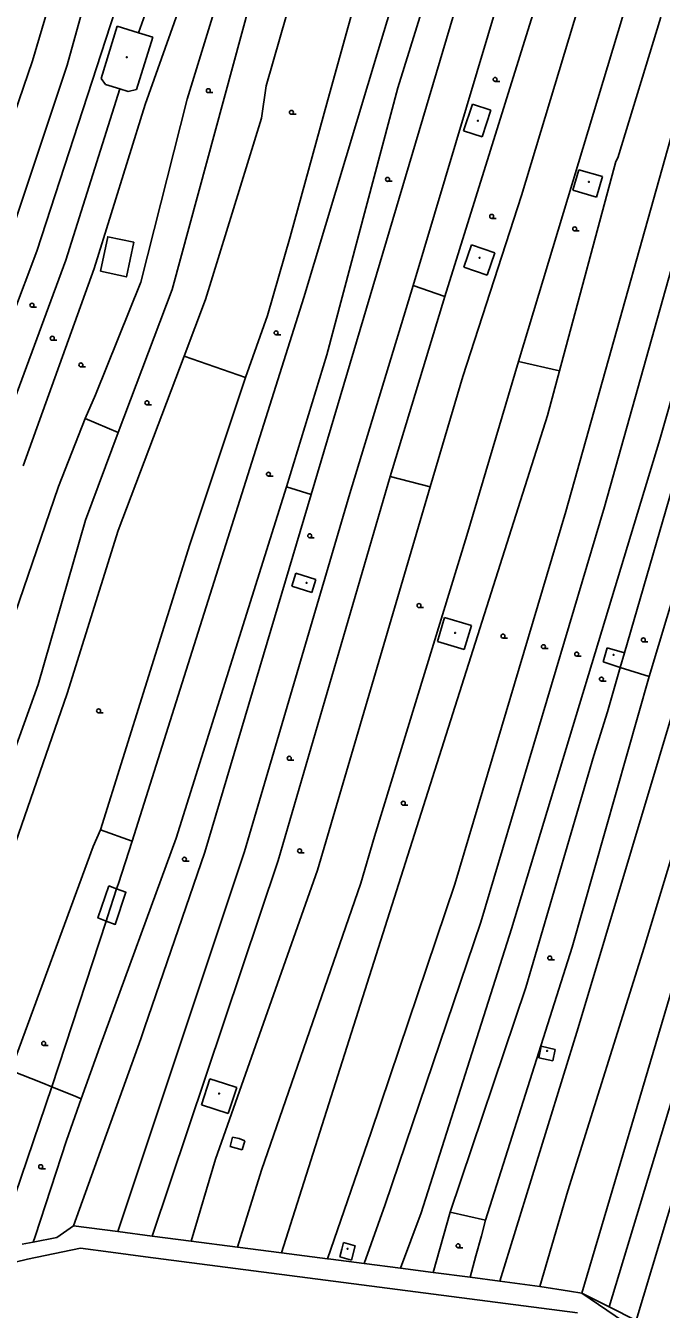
# Model space of a CAD drawing. Extents: x -595546 to -593986, y -1160845 to -1159202.
# Drawn here: x -594672.6 to -594552, y -1160687.2 to -1160443.6 of the extents above; entities that cross this region are included whole.
import ezdxf

# ---------------------------------------------------------------- set-up
doc = ezdxf.new("R2010")
doc.units = 0
for name, color, linetype in [('DOP - budovy nerozlisene - VP', 7, 'Continuous'), ('DOP - kresba z DSPS bez souradnic', 7, 'Continuous'), ('DOP - rozhrani ploch obecne', 7, 'Continuous'), ('Level 36', 7, 'Continuous'), ('Level 39', 7, 'Continuous'), ('TM - budovy zdene_ betonove - VP', 7, 'Continuous'), ('TM - letecke snimky - pomocna linie', 7, 'Continuous'), ('TM - plot drateny_ kovovy - VP', 7, 'Continuous'), ('TM - rozhrani ploch obecne - VP', 7, 'Continuous')]:
    doc.layers.add(name, color=color, linetype=linetype)

msp = doc.modelspace()

# ---------------------------------------------------------------- linework, layer by layer
at = {"layer": 'DOP - budovy nerozlisene - VP'}
for points in [[(-594658.25, -1160453.62), (-594655.21, -1160443.66)], [(-594655.21, -1160443.66), (-594651.14, -1160444.91)], [(-594651.14, -1160444.91), (-594648.44, -1160445.74)], [(-594648.44, -1160445.74), (-594651.54, -1160455.7)], [(-594657.42, -1160454.74), (-594658.25, -1160453.62)], [(-594654.72, -1160455.58), (-594657.42, -1160454.74)], [(-594653.12, -1160456.08), (-594654.72, -1160455.58)], [(-594651.54, -1160455.7), (-594653.12, -1160456.08)], [(-594587.81, -1160458.45), (-594589.48, -1160463.51)], [(-594584.29, -1160459.61), (-594587.81, -1160458.45)], [(-594585.95, -1160464.67), (-594584.29, -1160459.61)], [(-594589.48, -1160463.51), (-594585.95, -1160464.67)], [(-594567.59, -1160470.91), (-594568.72, -1160474.8)], [(-594563.12, -1160472.2), (-594567.59, -1160470.91)], [(-594564.25, -1160476.1), (-594563.12, -1160472.2)], [(-594568.72, -1160474.8), (-594564.25, -1160476.1)], [(-594589.42, -1160489.4), (-594587.99, -1160485.18)], [(-594587.99, -1160485.18), (-594583.55, -1160486.68)], [(-594583.55, -1160486.68), (-594584.98, -1160490.91)], [(-594584.98, -1160490.91), (-594589.42, -1160489.4)], [(-594622.1, -1160549.99), (-594621.34, -1160547.5)], [(-594621.34, -1160547.5), (-594617.49, -1160548.67)], [(-594618.25, -1160551.16), (-594622.1, -1160549.99)], [(-594617.49, -1160548.67), (-594618.25, -1160551.16)], [(-594593.11, -1160555.9), (-594594.46, -1160560.45)], [(-594587.99, -1160557.41), (-594593.11, -1160555.9)], [(-594589.34, -1160561.97), (-594587.99, -1160557.41)], [(-594594.46, -1160560.45), (-594589.34, -1160561.97)], [(-594563.02, -1160564.34), (-594562.25, -1160561.64)], [(-594562.25, -1160561.64), (-594558.97, -1160562.63)], [(-594559.78, -1160565.4), (-594563.02, -1160564.34)], [(-594558.97, -1160562.63), (-594559.78, -1160565.4)], [(-594575.22, -1160639.49), (-594574.74, -1160637.31)], [(-594574.74, -1160637.31), (-594572.09, -1160637.95)], [(-594572.09, -1160637.95), (-594572.55, -1160640.06)], [(-594572.55, -1160640.06), (-594575.22, -1160639.49)], [(-594639.24, -1160648.41), (-594637.64, -1160643.49)], [(-594637.64, -1160643.49), (-594634.84, -1160644.39)], [(-594634.84, -1160644.39), (-594632.48, -1160645.14)], [(-594632.48, -1160645.14), (-594634.17, -1160650.08)], [(-594634.17, -1160650.08), (-594639.24, -1160648.41)]]:
    msp.add_lwpolyline(points, dxfattribs=at)
at = {"layer": 'DOP - kresba z DSPS bez souradnic'}
for points in [[(-594559.78, -1160565.4), (-594554.25, -1160567.13)], [(-594633.77, -1160656.36), (-594633.31, -1160654.59)], [(-594633.31, -1160654.59), (-594632.09, -1160654.84)], [(-594632.09, -1160654.84), (-594631.01, -1160655.23)], [(-594631.52, -1160656.99), (-594633.77, -1160656.36)], [(-594631.01, -1160655.23), (-594631.52, -1160656.99)]]:
    msp.add_lwpolyline(points, dxfattribs=at)
at = {"layer": 'DOP - rozhrani ploch obecne'}
for points in [[(-594605.67, -1160448.29), (-594594.53, -1160411.52)], [(-594603.8, -1160416.35), (-594615.25, -1160457.65)], [(-594601.97, -1160455.34), (-594589.64, -1160415.69)], [(-594584.91, -1160419.78), (-594599.78, -1160469.89)], [(-594578.79, -1160425.14), (-594599.07, -1160492.87)], [(-594664.46, -1160427.05), (-594671.3, -1160450.26)], [(-594658.3, -1160427.99), (-594664.71, -1160451.06)], [(-594670.48, -1160486.38), (-594652.1, -1160429.94)], [(-594651.14, -1160444.91), (-594646.08, -1160430.69)], [(-594593.02, -1160494.99), (-594572.93, -1160430.4)], [(-594641.29, -1160434.22), (-594649.93, -1160458.52)], [(-594634.86, -1160434.43), (-594641.92, -1160457.52)], [(-594578.5, -1160475.78), (-594565.84, -1160433.83)], [(-594621.75, -1160436.88), (-594626.92, -1160454.98)], [(-594629.96, -1160439.14), (-594644.79, -1160493.63)], [(-594558.34, -1160438.55), (-594579.04, -1160507.29)], [(-594552.08, -1160441.97), (-594560.24, -1160468.62)], [(-594544.86, -1160445.92), (-594570.05, -1160535.8)], [(-594671.3, -1160450.26), (-594681.55, -1160480.06)], [(-594619.8, -1160495.16), (-594605.67, -1160448.29)], [(-594552.21, -1160522.14), (-594531.73, -1160450.18)], [(-594664.71, -1160451.06), (-594676.16, -1160485.41)], [(-594626.92, -1160454.98), (-594627.85, -1160461.13)], [(-594615.4, -1160506.06), (-594601.97, -1160455.34)], [(-594554.25, -1160567.13), (-594519.99, -1160453.22)], [(-594664.95, -1160488.08), (-594654.72, -1160455.58)], [(-594641.92, -1160457.52), (-594650.7, -1160492.24)], [(-594615.25, -1160457.65), (-594622.39, -1160483.66)], [(-594649.93, -1160458.52), (-594659.6, -1160489.68)], [(-594627.85, -1160461.13), (-594638.45, -1160495.52)], [(-594542.21, -1160461.69), (-594562.75, -1160534.88)], [(-594599.78, -1160469.89), (-594618.39, -1160532.55)], [(-594560.61, -1160469.37), (-594571.3, -1160509.09)], [(-594560.24, -1160468.62), (-594560.61, -1160469.37)], [(-594589.63, -1160510.14), (-594578.5, -1160475.78)], [(-594567.73, -1160633.8), (-594521.82, -1160480.51)], [(-594622.39, -1160483.66), (-594626.71, -1160498.56)], [(-594679.74, -1160510.95), (-594670.48, -1160486.38)], [(-594691.86, -1160560.82), (-594664.95, -1160488.08)], [(-594659.6, -1160489.68), (-594673.03, -1160527.13)], [(-594650.7, -1160492.24), (-594659.31, -1160513.67)], [(-594644.79, -1160493.63), (-594655, -1160520.82)], [(-594599.07, -1160492.87), (-594611.05, -1160532.39)], [(-594599.07, -1160492.87), (-594593.02, -1160494.99)], [(-594652.35, -1160598.35), (-594619.8, -1160495.16)], [(-594638.45, -1160495.52), (-594642.51, -1160506.28)], [(-594593.02, -1160494.99), (-594603.39, -1160529.14)], [(-594626.71, -1160498.56), (-594630.86, -1160510.36)], [(-594642.51, -1160506.28), (-594655, -1160539.4)], [(-594630.86, -1160510.36), (-594642.51, -1160506.28)], [(-594623.1, -1160531.13), (-594615.4, -1160506.06)], [(-594579.04, -1160507.29), (-594588.89, -1160540.32)], [(-594579.04, -1160507.29), (-594571.3, -1160509.09)], [(-594630.86, -1160510.36), (-594641.45, -1160542.05)], [(-594595.81, -1160531.13), (-594589.63, -1160510.14)], [(-594571.3, -1160509.09), (-594573.58, -1160517.56)], [(-594659.31, -1160513.67), (-594661.26, -1160518.14)], [(-594661.26, -1160518.14), (-594666.36, -1160531.02)], [(-594655, -1160520.82), (-594661.26, -1160518.14)], [(-594573.58, -1160517.56), (-594624.05, -1160676.51)], [(-594661.24, -1160537.41), (-594655, -1160520.82)], [(-594580.38, -1160615), (-594552.21, -1160522.14)], [(-594558.97, -1160562.63), (-594547.48, -1160523.14)], [(-594603.39, -1160529.14), (-594624.69, -1160602.03)], [(-594595.81, -1160531.13), (-594603.39, -1160529.14)], [(-594666.36, -1160531.02), (-594674.61, -1160555.25)], [(-594644.02, -1160597.79), (-594623.1, -1160531.13)], [(-594618.39, -1160532.55), (-594638.57, -1160600.49)], [(-594611.05, -1160532.39), (-594631.03, -1160600.34)], [(-594623.1, -1160531.13), (-594618.39, -1160532.55)], [(-594617.21, -1160603.88), (-594595.81, -1160531.13)], [(-594570.05, -1160535.8), (-594591.17, -1160606.55)], [(-594562.75, -1160534.88), (-594586.23, -1160613.73)], [(-594670.21, -1160568.63), (-594661.24, -1160537.41)], [(-594655, -1160539.4), (-594664.73, -1160570.32)], [(-594588.89, -1160540.32), (-594606.37, -1160597.49)], [(-594641.45, -1160542.05), (-594658.39, -1160596.25)], [(-594568.85, -1160618.47), (-594554.25, -1160567.13)], [(-594562.19, -1160573.8), (-594559.78, -1160565.4)], [(-594681.18, -1160599.14), (-594670.21, -1160568.63)], [(-594664.73, -1160570.32), (-594675.05, -1160600.36)], [(-594564.76, -1160582.08), (-594562.19, -1160573.8)], [(-594577.64, -1160626.13), (-594564.76, -1160582.08)], [(-594561.86, -1160686.77), (-594533.32, -1160592.58)], [(-594658.39, -1160596.25), (-594659.77, -1160599.39)], [(-594658.39, -1160596.25), (-594652.35, -1160598.35)], [(-594658.47, -1160637.42), (-594644.02, -1160597.79)], [(-594655.32, -1160607.4), (-594654.98, -1160606.38), (-594652.35, -1160598.35)], [(-594606.37, -1160597.49), (-594608.95, -1160606.34)], [(-594548.92, -1160597.67), (-594555.23, -1160618.55)], [(-594659.77, -1160599.39), (-594675.38, -1160641.92)], [(-594631.03, -1160600.34), (-594655.1, -1160672.47)], [(-594638.57, -1160600.49), (-594650.01, -1160633.83)], [(-594624.69, -1160602.03), (-594648.54, -1160673.33)], [(-594636.57, -1160658.75), (-594617.21, -1160603.88)], [(-594608.95, -1160606.34), (-594627.83, -1160660.81)], [(-594531.72, -1160606.4), (-594556.72, -1160689.34)], [(-594657.32, -1160613.53), (-594657.06, -1160612.74), (-594655.32, -1160607.4)], [(-594591.17, -1160606.55), (-594606.99, -1160653.64)], [(-594667.6, -1160644.98), (-594657.32, -1160613.53)], [(-594586.23, -1160613.73), (-594604.39, -1160667.37)], [(-594597.54, -1160668.93), (-594580.38, -1160615)], [(-594585.3, -1160670.3), (-594568.85, -1160618.47)], [(-594555.23, -1160618.55), (-594569.69, -1160664.78)], [(-594549.26, -1160624.19), (-594567.03, -1160684.18)], [(-594592.05, -1160668.8), (-594577.64, -1160626.13)], [(-594650.01, -1160633.83), (-594650.75, -1160635.9)], [(-594582.57, -1160681.91), (-594567.73, -1160633.8)], [(-594650.75, -1160635.9), (-594663.47, -1160671.38)], [(-594662.06, -1160647.28), (-594658.47, -1160637.42)], [(-594675.38, -1160641.92), (-594669.46, -1160644.25)], [(-594678.17, -1160675.96), (-594667.6, -1160644.98)], [(-594669.46, -1160644.25), (-594667.6, -1160644.98)], [(-594667.6, -1160644.98), (-594663.06, -1160646.86)], [(-594664.83, -1160655.21), (-594662.06, -1160647.28)], [(-594663.06, -1160646.86), (-594662.06, -1160647.28)], [(-594670.78, -1160673.41), (-594664.83, -1160655.21)], [(-594606.99, -1160653.64), (-594615.28, -1160677.65)], [(-594641.16, -1160674.29), (-594636.57, -1160658.75)], [(-594627.83, -1160660.81), (-594632.39, -1160675.43)], [(-594569.69, -1160664.78), (-594575.04, -1160682.89)], [(-594604.39, -1160667.37), (-594608.34, -1160678.56)], [(-594601.48, -1160679.45), (-594597.54, -1160668.93)], [(-594592.05, -1160668.8), (-594595.24, -1160680.26)], [(-594585.3, -1160670.3), (-594592.05, -1160668.8)], [(-594586.11, -1160673.29), (-594585.3, -1160670.3)], [(-594587.14, -1160677.09), (-594586.11, -1160673.29)]]:
    msp.add_lwpolyline(points, dxfattribs=at)
at = {"layer": 'Level 36'}
for p, q in [((-594583.49, -1160454.14), (-594582.61, -1160454.14)), ((-594583.49, -1160454.14), (-594582.61, -1160454.14)), ((-594637.91, -1160456.27), (-594637.03, -1160456.27)), ((-594637.91, -1160456.27), (-594637.03, -1160456.27)), ((-594622.14, -1160460.39), (-594621.27, -1160460.39)), ((-594622.14, -1160460.39), (-594621.27, -1160460.39)), ((-594603.91, -1160473.11), (-594603.03, -1160473.11)), ((-594603.91, -1160473.11), (-594603.03, -1160473.11)), ((-594584.15, -1160480.14), (-594583.27, -1160480.14)), ((-594584.15, -1160480.14), (-594583.27, -1160480.14)), ((-594568.39, -1160482.52), (-594567.52, -1160482.52)), ((-594568.39, -1160482.52), (-594567.52, -1160482.52)), ((-594671.38, -1160497), (-594670.5, -1160497)), ((-594671.38, -1160497), (-594670.5, -1160497)), ((-594667.52, -1160503.28), (-594666.64, -1160503.28)), ((-594667.52, -1160503.28), (-594666.64, -1160503.28)), ((-594625.06, -1160502.25), (-594624.18, -1160502.25)), ((-594625.06, -1160502.25), (-594624.18, -1160502.25)), ((-594662.1, -1160508.34), (-594661.23, -1160508.34)), ((-594662.1, -1160508.34), (-594661.23, -1160508.34)), ((-594649.56, -1160515.52), (-594648.68, -1160515.52)), ((-594649.56, -1160515.52), (-594648.68, -1160515.52)), ((-594626.5, -1160529.07), (-594625.62, -1160529.07)), ((-594618.67, -1160540.77), (-594617.8, -1160540.77)), ((-594597.94, -1160554.02), (-594597.07, -1160554.02)), ((-594582, -1160559.82), (-594581.12, -1160559.82)), ((-594574.33, -1160561.82), (-594573.45, -1160561.82)), ((-594555.37, -1160560.55), (-594554.5, -1160560.55)), ((-594568.01, -1160563.25), (-594567.14, -1160563.25)), ((-594563.32, -1160567.98), (-594562.45, -1160567.98)), ((-594658.73, -1160574.02), (-594657.86, -1160574.02)), ((-594622.56, -1160583.02), (-594621.68, -1160583.02)), ((-594600.92, -1160591.55), (-594600.05, -1160591.55)), ((-594620.59, -1160600.59), (-594619.71, -1160600.59)), ((-594642.45, -1160602.18), (-594641.57, -1160602.18)), ((-594573.12, -1160620.93), (-594572.25, -1160620.93)), ((-594669.16, -1160637.14), (-594668.28, -1160637.14)), ((-594669.72, -1160660.55), (-594668.84, -1160660.55)), ((-594590.51, -1160675.57), (-594589.64, -1160675.57))]:
    msp.add_line(p, q, dxfattribs=at)
for centre in [(-594583.49, -1160453.77), (-594583.49, -1160453.77), (-594637.91, -1160455.9), (-594637.91, -1160455.9), (-594622.14, -1160460.01), (-594622.14, -1160460.01), (-594603.91, -1160472.74), (-594603.91, -1160472.74), (-594584.15, -1160479.76), (-594584.15, -1160479.76), (-594568.39, -1160482.14), (-594568.39, -1160482.14), (-594671.38, -1160496.62), (-594671.38, -1160496.62), (-594625.06, -1160501.87), (-594625.06, -1160501.87), (-594667.52, -1160502.91), (-594667.52, -1160502.91), (-594662.1, -1160507.96), (-594662.1, -1160507.96), (-594649.56, -1160515.15), (-594649.56, -1160515.15), (-594626.5, -1160528.7), (-594618.67, -1160540.4), (-594597.94, -1160553.65), (-594582, -1160559.45), (-594555.37, -1160560.17), (-594574.33, -1160561.45), (-594568.01, -1160562.87), (-594563.32, -1160567.6), (-594658.73, -1160573.64), (-594622.56, -1160582.64), (-594600.92, -1160591.17), (-594642.45, -1160601.8), (-594620.59, -1160600.22), (-594573.12, -1160620.55), (-594669.16, -1160636.77), (-594669.72, -1160660.17), (-594590.51, -1160675.19)]:
    msp.add_circle(centre, 0.375, dxfattribs=at)
at = {"layer": 'Level 39'}
for centre, radius in [((-594653.39, -1160449.55), 0.09), ((-594653.39, -1160449.55), 0.09), ((-594653.39, -1160449.55), 0.0398), ((-594653.39, -1160449.55), 0.0398), ((-594586.75, -1160461.62), 0.09), ((-594586.75, -1160461.62), 0.09), ((-594586.75, -1160461.62), 0.0398), ((-594586.75, -1160461.62), 0.0398), ((-594565.7, -1160473.21), 0.09), ((-594565.7, -1160473.21), 0.09), ((-594565.7, -1160473.21), 0.0398), ((-594565.7, -1160473.21), 0.0398), ((-594586.43, -1160487.61), 0.09), ((-594586.43, -1160487.61), 0.09), ((-594586.43, -1160487.61), 0.0398), ((-594586.43, -1160487.61), 0.0398), ((-594619.27, -1160549.35), 0.09), ((-594619.27, -1160549.35), 0.0398), ((-594591.1, -1160558.84), 0.09), ((-594591.1, -1160558.84), 0.0398), ((-594561.01, -1160563.01), 0.09), ((-594561.01, -1160563.01), 0.0398), ((-594573.65, -1160638.2), 0.09), ((-594573.65, -1160638.2), 0.0398), ((-594635.88, -1160646.29), 0.09), ((-594635.88, -1160646.29), 0.0398), ((-594611.49, -1160675.74), 0.09), ((-594611.49, -1160675.74), 0.0398)]:
    msp.add_circle(centre, radius, dxfattribs=at)
at = {"layer": 'TM - budovy zdene_ betonove - VP'}
for points in [[(-594612.55, -1160675.82), (-594612.25, -1160674.57)], [(-594612.25, -1160674.57), (-594610.04, -1160675.19)], [(-594612.96, -1160677.27), (-594612.55, -1160675.82)], [(-594610.04, -1160675.19), (-594610.72, -1160677.91)], [(-594610.72, -1160677.91), (-594612.96, -1160677.27)]]:
    msp.add_lwpolyline(points, dxfattribs=at)
at = {"layer": 'TM - letecke snimky - pomocna linie'}
for points in [[(-594658.38, -1160490.16), (-594653.46, -1160491.27), (-594652.06, -1160484.67), (-594656.99, -1160483.62), (-594658.38, -1160490.16)], [(-594657.32, -1160613.53), (-594658.87, -1160612.94), (-594656.82, -1160606.84)], [(-594655.32, -1160607.4), (-594653.54, -1160608.07), (-594655.59, -1160614.18), (-594657.32, -1160613.53)], [(-594656.82, -1160606.84), (-594655.32, -1160607.4)], [(-594532.81, -1160705.13), (-594544.56, -1160698.71), (-594555.97, -1160691.73), (-594567.03, -1160684.18)]]:
    msp.add_lwpolyline(points, dxfattribs=at)
at = {"layer": 'TM - plot drateny_ kovovy - VP'}
for points in [[(-594663.47, -1160671.38), (-594666.69, -1160673.61)], [(-594655.1, -1160672.47), (-594663.47, -1160671.38)], [(-594671.13, -1160674.47), (-594673.26, -1160674.85)], [(-594666.69, -1160673.61), (-594671.13, -1160674.47)], [(-594648.54, -1160673.33), (-594655.1, -1160672.47)], [(-594641.16, -1160674.29), (-594648.54, -1160673.33)], [(-594632.39, -1160675.43), (-594641.16, -1160674.29)], [(-594624.05, -1160676.51), (-594632.39, -1160675.43)], [(-594615.28, -1160677.65), (-594624.05, -1160676.51)], [(-594614.67, -1160677.73), (-594615.28, -1160677.65)], [(-594608.34, -1160678.56), (-594614.67, -1160677.73)], [(-594601.48, -1160679.45), (-594608.34, -1160678.56)], [(-594595.24, -1160680.26), (-594601.48, -1160679.45)], [(-594588.24, -1160681.17), (-594595.24, -1160680.26)], [(-594582.57, -1160681.91), (-594588.24, -1160681.17)], [(-594575.04, -1160682.89), (-594582.57, -1160681.91)], [(-594569.38, -1160683.77), (-594575.04, -1160682.89)], [(-594567.03, -1160684.18), (-594569.38, -1160683.77)], [(-594561.86, -1160686.77), (-594567.03, -1160684.18)], [(-594556.72, -1160689.34), (-594561.86, -1160686.77)]]:
    msp.add_lwpolyline(points, dxfattribs=at)
at = {"layer": 'TM - rozhrani ploch obecne - VP'}
for points in [[(-594670.78, -1160673.41), (-594671.13, -1160674.47)], [(-594662.19, -1160675.65), (-594672.22, -1160677.74)], [(-594656.41, -1160676.4), (-594662.19, -1160675.65)], [(-594649.85, -1160677.26), (-594656.41, -1160676.4)], [(-594588.24, -1160681.17), (-594587.14, -1160677.09)], [(-594672.22, -1160677.74), (-594674.57, -1160678.3)], [(-594567.87, -1160687.94), (-594649.85, -1160677.26)]]:
    msp.add_lwpolyline(points, dxfattribs=at)

doc.saveas('drawing.dxf')
